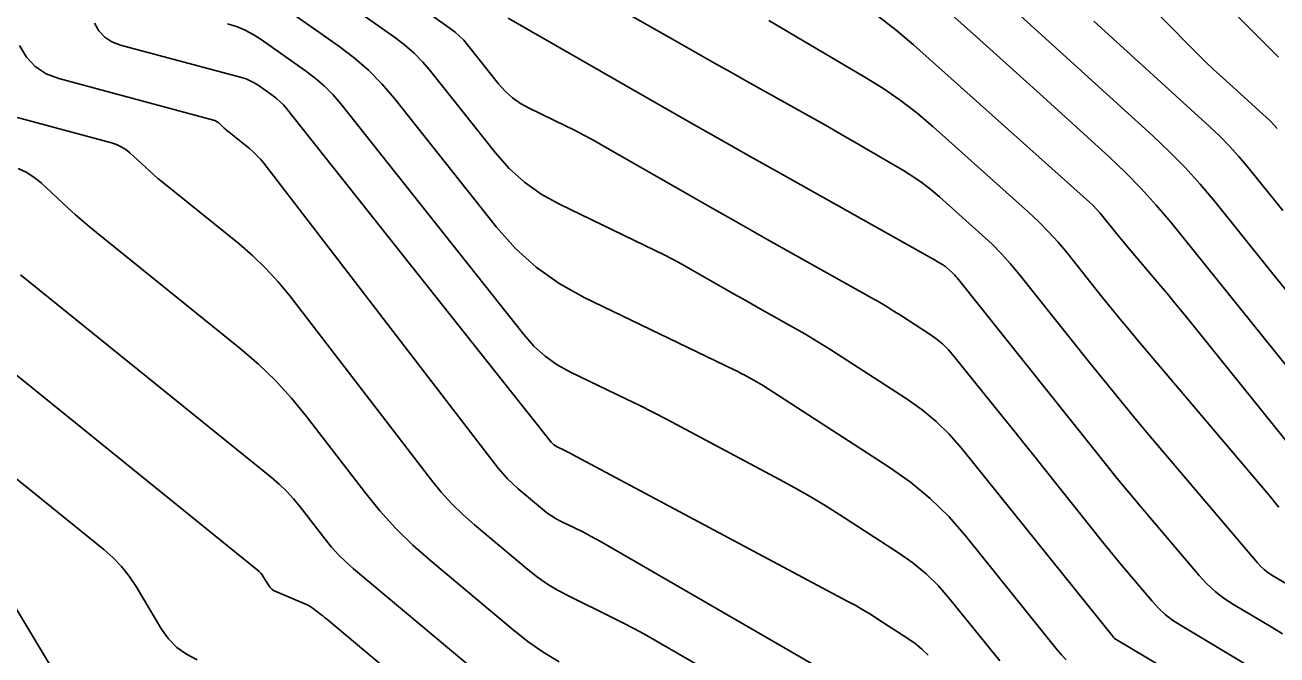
# Model space of a CAD drawing. Extents: x 1354696 to 1366163, y 660729 to 670380.
# Drawn here: x 1361169.7 to 1361256.7, y 665002.9 to 665046.7 of the extents above; entities that cross this region are included whole.
import ezdxf

# ---------------------------------------------------------------- set-up
doc = ezdxf.new("R2010")
doc.units = 0
doc.layers.add('R_Contours', color=7, linetype='Continuous')

msp = doc.modelspace()

# ---------------------------------------------------------------- linework, layer by layer
at = {"layer": 'R_Contours'}
for points in [[(1361231.533, 665064.718), (1361250.601, 665045.284), (1361251.17, 665044.712), (1361251.747, 665044.148), (1361252.332, 665043.593), (1361252.925, 665043.046), (1361255.966, 665040.282), (1361256.232, 665040.031), (1361256.487, 665039.77), (1361256.733, 665039.499)], [(1361257.34, 665028.302), (1361256.343, 665029.52), (1361252.393, 665034.424), (1361251.383, 665035.629), (1361250.329, 665036.793), (1361249.231, 665037.915), (1361248.088, 665038.995), (1361230.645, 665054.851)], [(1361228.575, 665052.365), (1361235.827, 665045.881), (1361236.987, 665044.841), (1361238.146, 665043.799), (1361239.302, 665042.755), (1361240.456, 665041.708), (1361245.067, 665037.516), (1361246.198, 665036.447), (1361247.285, 665035.337), (1361248.328, 665034.186), (1361249.327, 665032.993), (1361256.584, 665023.983), (1361257.452, 665022.923)], [(1361184.997, 665049.823), (1361191.528, 665045.227), (1361192.588, 665044.422), (1361193.583, 665043.549), (1361194.512, 665042.606), (1361195.376, 665041.593), (1361202.476, 665032.642), (1361203.788, 665031.163), (1361205.239, 665029.858), (1361206.829, 665028.727), (1361208.559, 665027.77), (1361219.027, 665022.708), (1361219.191, 665022.628), (1361219.354, 665022.546), (1361219.516, 665022.462), (1361219.678, 665022.377), (1361220.322, 665022.034), (1361220.482, 665021.946), (1361220.641, 665021.855), (1361220.797, 665021.761), (1361220.951, 665021.664), (1361229.771, 665015.963), (1361231.244, 665014.926), (1361232.62, 665013.783), (1361233.9, 665012.532), (1361235.084, 665011.175), (1361241.437, 665003.282), (1361241.744, 665002.919), (1361242.069, 665002.573)], [(1361257.493, 665007.788), (1361256.355, 665008.467), (1361256.079, 665008.648), (1361255.821, 665008.849), (1361255.581, 665009.07), (1361255.358, 665009.313), (1361247.794, 665018.24), (1361246.751, 665019.481), (1361245.717, 665020.729), (1361244.693, 665021.985), (1361243.678, 665023.249), (1361238.769, 665029.41), (1361238.178, 665030.12), (1361237.56, 665030.803), (1361236.912, 665031.46), (1361236.237, 665032.09), (1361233.268, 665034.744), (1361232.672, 665035.251), (1361232.054, 665035.725), (1361231.413, 665036.169), (1361230.749, 665036.581), (1361228.048, 665038.166), (1361227.371, 665038.561), (1361226.693, 665038.952), (1361226.013, 665039.34), (1361225.331, 665039.725), (1361219.887, 665042.776), (1361218.752, 665043.414), (1361217.619, 665044.054), (1361216.488, 665044.697), (1361215.358, 665045.343), (1361208.994, 665048.99)], [(1361191.812, 665048.364), (1361195.393, 665045.844), (1361196.09, 665045.315), (1361196.744, 665044.741), (1361197.354, 665044.121), (1361197.922, 665043.456), (1361202.402, 665037.807), (1361203.362, 665036.725), (1361204.424, 665035.77), (1361205.588, 665034.942), (1361206.854, 665034.242), (1361213.502, 665031.027), (1361214.126, 665030.719), (1361214.744, 665030.399), (1361215.356, 665030.069), (1361215.963, 665029.729), (1361218.379, 665028.344), (1361218.983, 665027.999), (1361219.588, 665027.655), (1361220.194, 665027.313), (1361220.801, 665026.972), (1361223.284, 665025.58), (1361223.898, 665025.229), (1361224.506, 665024.87), (1361225.108, 665024.5), (1361225.704, 665024.122), (1361231.005, 665020.695), (1361232.052, 665019.958), (1361233.031, 665019.145), (1361233.941, 665018.256), (1361234.782, 665017.291), (1361245.353, 665004.158), (1361245.374, 665004.133), (1361245.401, 665004.098), (1361245.409, 665004.089), (1361245.419, 665004.076), (1361245.422, 665004.073), (1361245.425, 665004.07), (1361245.428, 665004.068), (1361245.432, 665004.066), (1361254.259, 664998.796)], [(1361256.817, 665044.466), (1361252.829, 665048.465)], [(1361255.337, 665001.793), (1361250, 665004.98), (1361249.457, 665005.335), (1361248.948, 665005.731), (1361248.474, 665006.168), (1361248.034, 665006.645), (1361246.346, 665008.638), (1361245.926, 665009.138), (1361245.509, 665009.641), (1361245.097, 665010.147), (1361244.688, 665010.656), (1361240.507, 665015.904), (1361239.811, 665016.775), (1361239.114, 665017.646), (1361238.417, 665018.516), (1361237.718, 665019.386), (1361234.263, 665023.678), (1361233.877, 665024.12), (1361233.46, 665024.528), (1361233.011, 665024.901), (1361232.531, 665025.239), (1361230.547, 665026.522), (1361230.048, 665026.838), (1361229.545, 665027.147), (1361229.037, 665027.447), (1361228.524, 665027.74), (1361221.546, 665031.651), (1361220.239, 665032.386), (1361218.933, 665033.124), (1361217.629, 665033.865), (1361216.327, 665034.609), (1361209.734, 665038.388), (1361209.124, 665038.73), (1361208.508, 665039.062), (1361207.887, 665039.383), (1361207.26, 665039.693), (1361204.74, 665040.911), (1361204.135, 665041.246), (1361203.578, 665041.642), (1361203.07, 665042.099), (1361202.611, 665042.617), (1361200.468, 665045.319), (1361200.196, 665045.637), (1361199.904, 665045.933), (1361199.591, 665046.208), (1361199.258, 665046.461), (1361197.884, 665047.428)], [(1361203.277, 665047.177), (1361214.641, 665040.665), (1361216.458, 665039.626), (1361218.278, 665038.592), (1361220.1, 665037.562), (1361221.925, 665036.537), (1361232.699, 665030.498), (1361232.789, 665030.447), (1361232.879, 665030.396), (1361232.969, 665030.344), (1361233.058, 665030.292), (1361233.416, 665030.082), (1361233.504, 665030.027), (1361233.589, 665029.968), (1361233.671, 665029.905), (1361233.75, 665029.838), (1361234.143, 665029.487), (1361234.232, 665029.403), (1361234.318, 665029.316), (1361234.4, 665029.226), (1361234.478, 665029.132), (1361243.977, 665017.21), (1361244.793, 665016.195), (1361245.615, 665015.187), (1361246.445, 665014.184), (1361247.283, 665013.188), (1361251.308, 665008.437), (1361251.841, 665007.858), (1361252.416, 665007.327), (1361253.034, 665006.847), (1361253.693, 665006.416), (1361256.415, 665004.791), (1361257.09, 665004.375)], [(1361221.393, 665047.006), (1361228.082, 665043.08), (1361229.322, 665042.311), (1361230.52, 665041.482), (1361231.674, 665040.596), (1361232.786, 665039.65), (1361239.444, 665033.697), (1361240.16, 665033.029), (1361240.847, 665032.333), (1361241.503, 665031.609), (1361242.129, 665030.856), (1361244.574, 665027.787), (1361245.188, 665027.023), (1361245.808, 665026.263), (1361246.433, 665025.507), (1361247.064, 665024.756), (1361255.863, 665014.372), (1361256.109, 665014.08), (1361256.353, 665013.787), (1361256.595, 665013.491), (1361256.835, 665013.195)], [(1361257.322, 665017.828), (1361250.45, 665026.362), (1361250.003, 665026.913), (1361249.554, 665027.46), (1361249.1, 665028.005), (1361248.644, 665028.548), (1361246.335, 665031.273), (1361246.116, 665031.534), (1361245.899, 665031.796), (1361245.683, 665032.06), (1361245.47, 665032.325), (1361244.621, 665033.39), (1361244.404, 665033.652), (1361244.176, 665033.903), (1361243.938, 665034.145), (1361243.689, 665034.377), (1361231.45, 665045.319), (1361230.257, 665046.334), (1361229.018, 665047.285)], [(1361243.979, 665046.955), (1361252.027, 665039.639), (1361252.731, 665038.973), (1361253.408, 665038.281), (1361254.058, 665037.564), (1361254.68, 665036.821), (1361257.115, 665033.798)], [(1361232.475, 665002.894), (1361232.037, 665003.322), (1361231.567, 665003.713), (1361231.064, 665004.067), (1361228.984, 665005.411), (1361228.461, 665005.741), (1361227.931, 665006.061), (1361227.395, 665006.369), (1361226.852, 665006.665), (1361207.67, 665016.893), (1361207.549, 665016.957), (1361207.427, 665017.019), (1361207.305, 665017.081), (1361207.181, 665017.141), (1361206.687, 665017.38), (1361206.569, 665017.446), (1361206.46, 665017.523), (1361206.36, 665017.613), (1361206.27, 665017.714), (1361187.882, 665040.896), (1361187.674, 665041.139), (1361187.451, 665041.365), (1361187.213, 665041.575), (1361186.958, 665041.768), (1361185.909, 665042.507), (1361185.64, 665042.679), (1361185.36, 665042.825), (1361185.068, 665042.947), (1361184.764, 665043.043), (1361176.34, 665045.306), (1361175.753, 665045.529), (1361175.255, 665045.859), (1361174.846, 665046.294), (1361174.528, 665046.835)], [(1361183.788, 665046.787), (1361184.407, 665046.592), (1361185.002, 665046.344), (1361185.573, 665046.046), (1361186.12, 665045.695), (1361189.212, 665043.519), (1361189.884, 665043.009), (1361190.515, 665042.455), (1361191.105, 665041.857), (1361191.653, 665041.215), (1361204.373, 665025.178), (1361205.074, 665024.388), (1361205.849, 665023.691), (1361206.699, 665023.086), (1361207.623, 665022.575), (1361211.469, 665020.715), (1361212.428, 665020.246), (1361213.382, 665019.767), (1361214.332, 665019.278), (1361215.277, 665018.781), (1361222.15, 665015.116), (1361223.216, 665014.533), (1361224.269, 665013.928), (1361225.308, 665013.302), (1361226.335, 665012.653), (1361230.417, 665010.015), (1361231.405, 665009.319), (1361232.329, 665008.552), (1361233.188, 665007.713), (1361233.982, 665006.803), (1361237.445, 665002.5)], [(1361230.415, 664998.833), (1361209.742, 665010.78), (1361209.404, 665010.972), (1361209.062, 665011.158), (1361208.718, 665011.338), (1361208.37, 665011.512), (1361206.973, 665012.197), (1361206.63, 665012.378), (1361206.3, 665012.579), (1361205.982, 665012.799), (1361205.678, 665013.039), (1361203.971, 665014.468), (1361203.598, 665014.799), (1361203.243, 665015.149), (1361202.909, 665015.518), (1361202.594, 665015.905), (1361186.295, 665037.094), (1361186.07, 665037.37), (1361185.83, 665037.631), (1361185.574, 665037.878), (1361185.304, 665038.11), (1361183.8, 665039.324), (1361183.719, 665039.391), (1361183.638, 665039.459), (1361183.559, 665039.529), (1361183.481, 665039.6), (1361183.17, 665039.887), (1361183.089, 665039.953), (1361183.002, 665040.008), (1361182.909, 665040.052), (1361182.81, 665040.085), (1361172.061, 665042.974), (1361171.174, 665043.311), (1361170.423, 665043.808), (1361169.806, 665044.465), (1361169.325, 665045.283)], [(1361225.499, 664996.996), (1361213.487, 665003.938), (1361212.751, 665004.354), (1361212.009, 665004.758), (1361211.261, 665005.149), (1361210.505, 665005.528), (1361207.469, 665007.016), (1361206.724, 665007.409), (1361206.007, 665007.845), (1361205.317, 665008.324), (1361204.655, 665008.846), (1361200.948, 665011.951), (1361200.135, 665012.67), (1361199.365, 665013.43), (1361198.638, 665014.231), (1361197.954, 665015.073), (1361188.105, 665027.877), (1361187.304, 665028.857), (1361186.45, 665029.786), (1361185.542, 665030.662), (1361184.58, 665031.486), (1361179.236, 665035.802), (1361178.946, 665036.041), (1361178.659, 665036.284), (1361178.377, 665036.532), (1361178.099, 665036.785), (1361176.995, 665037.805), (1361176.708, 665038.04), (1361176.399, 665038.236), (1361176.069, 665038.392), (1361175.717, 665038.51), (1361167.782, 665040.642)], [(1361206.818, 665002.441), (1361205.713, 665003.112), (1361204.652, 665003.849), (1361203.633, 665004.652), (1361197.903, 665009.452), (1361196.662, 665010.55), (1361195.487, 665011.71), (1361194.376, 665012.933), (1361193.331, 665014.219), (1361189.279, 665019.486), (1361188.232, 665020.769), (1361187.114, 665021.983), (1361185.926, 665023.129), (1361184.669, 665024.207), (1361174.671, 665032.281), (1361174.172, 665032.691), (1361173.681, 665033.109), (1361173.196, 665033.535), (1361172.718, 665033.969), (1361170.82, 665035.722), (1361170.327, 665036.126), (1361169.796, 665036.463), (1361169.229, 665036.732)], [(1361202.61, 665000.459), (1361192.527, 665008.906), (1361191.994, 665009.377), (1361191.489, 665009.876), (1361191.011, 665010.402), (1361190.562, 665010.954), (1361188.821, 665013.218), (1361188.371, 665013.769), (1361187.891, 665014.291), (1361187.38, 665014.783), (1361186.84, 665015.246), (1361170.107, 665028.76), (1361169.399, 665029.341)], [(1361165.543, 665025.238), (1361185.85, 665008.838), (1361185.977, 665008.726), (1361186.093, 665008.604), (1361186.197, 665008.473), (1361186.291, 665008.332), (1361186.642, 665007.747), (1361186.738, 665007.611), (1361186.852, 665007.495), (1361186.983, 665007.4), (1361187.132, 665007.324), (1361189.159, 665006.477), (1361189.311, 665006.408), (1361189.458, 665006.329), (1361189.599, 665006.24), (1361189.734, 665006.142), (1361190.266, 665005.732), (1361190.399, 665005.629), (1361190.53, 665005.524), (1361190.661, 665005.418), (1361190.79, 665005.311), (1361203.224, 664994.894)], [(1361160.978, 665021.717), (1361175.196, 665010.234), (1361175.838, 665009.668), (1361176.424, 665009.053), (1361176.953, 665008.388), (1361177.425, 665007.674), (1361179.199, 665004.718), (1361179.687, 665004.03), (1361180.263, 665003.444), (1361180.926, 665002.959), (1361181.677, 665002.576)], [(1361168.559, 665007.015), (1361171.757, 665001.689)]]:
    msp.add_lwpolyline(points, dxfattribs=at)

doc.saveas('drawing.dxf')
